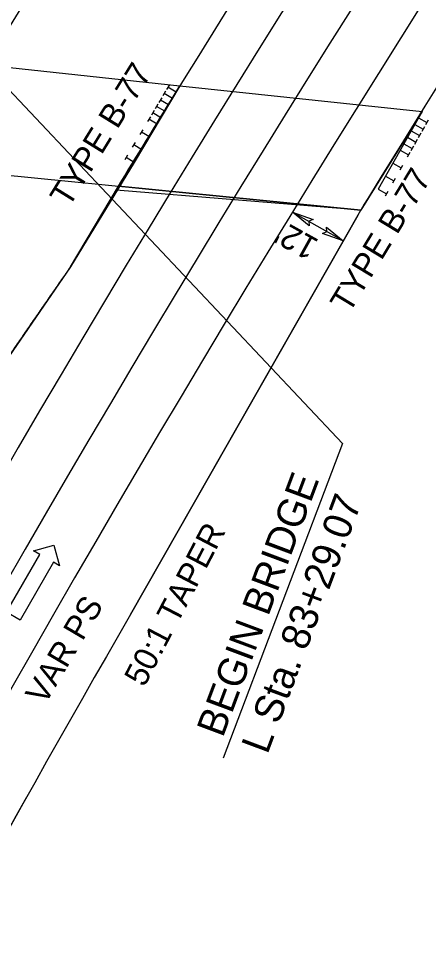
# Model space of a CAD drawing. Extents: x 2389099 to 2405615, y 552200 to 573532.
# Drawn here: x 2395749 to 2395835.1, y 557120.4 to 557313.3 of the extents above; entities that cross this region are included whole.
import ezdxf

# ---------------------------------------------------------------- set-up
doc = ezdxf.new("R2010")
doc.units = 0
for name, color, linetype in [('Old_Level_11', 7, 'Continuous'), ('Prop Approach Slab', 7, 'Continuous'), ('Prop Approach Slab Hatching', 7, 'Continuous'), ('Prop Dimension', 7, 'Continuous'), ('Prop Dimension Text', 7, 'Continuous'), ('Prop EOT', 7, 'Continuous'), ('Prop Guardrail', 7, 'Continuous'), ('Prop Horizontal Alignment', 7, 'Continuous'), ('Prop Lane Arrow Through CELL', 7, 'Continuous'), ('Prop Lane Lines', 7, 'Continuous'), ('Prop SAU III Approach CELL', 7, 'Continuous'), ('Prop SBG', 7, 'Continuous')]:
    doc.layers.add(name, color=color, linetype=linetype)

msp = doc.modelspace()

# ---------------------------------------------------------------- linework, layer by layer
at = {"layer": 'Prop Approach Slab'}
msp.add_line((2395782.96, 557299.21), (2395833.77, 557293.82), dxfattribs=at)
for centre, radius, start, end in [((2398729.82, 555480.32), 3571, 139.17799, 149.55348), ((2398605.53, 555570.18), 3358.23, 138.93949, 149.32692), ((2398729.82, 555480.32), 3463, 139.17803, 148.72514), ((2398618.34, 555562.01), 3279.26, 138.98486, 148.54785)]:
    msp.add_arc(centre, radius, start, end, dxfattribs=at)
at = {"layer": 'Prop Approach Slab Hatching'}
msp.add_line((2395820.89, 557273.08), (2395769.54, 557277.3), dxfattribs=at)
msp.add_lwpolyline([(2395782.96, 557299.21), (2395833.77, 557293.82), (2395820.89, 557273.08), (2395820.89, 557273.08), (2395770.04, 557278.12), (2395776.1, 557287.85)], close=True, dxfattribs=at)
for radius, start, end in [(3463.05, 148.3514, 148.72553), (3417, 147.96499, 148.35468)]:
    msp.add_arc((2398729.82, 555480.32), radius, start, end, dxfattribs=at)
at = {"layer": 'Prop Dimension'}
for p, q in [((2395730.1, 557304.82), (2395782.96, 557299.21)), ((2395742.2, 557303.54), (2395817.06, 557224.11)), ((2395651.25, 557289.87), (2395820.89, 557273.08)), ((2395806.56, 557272.7), (2395816.77, 557266.91)), ((2395817.06, 557224.11), (2395792, 557158.06))]:
    msp.add_line(p, q, dxfattribs=at)
for points in [[(2395810.1, 557269.8), (2395806.56, 557272.7), (2395810.89, 557271.16), (2395810, 557270.75)], [(2395813.69, 557269.55), (2395817.23, 557266.65), (2395812.89, 557268.19), (2395813.79, 557268.6)]]:
    msp.add_lwpolyline(points, close=True, dxfattribs=at)
at = {"layer": 'Prop EOT'}
msp.add_line((2395759.96, 557261.18), (2395770.03, 557278.12), dxfattribs=at)
for centre, radius, start, end in [((2398729.82, 555480.32), 3559, 136.54853, 163.17888), ((2398729.82, 555480.32), 3523, 136.54853, 169.40696), ((2398729.82, 555480.32), 3453, 136.54853, 155.44499), ((2398729.82, 555480.32), 3429, 136.54853, 155.44499), ((2398729.83, 555480.34), 3415, 150.73536, 155.44499)]:
    msp.add_arc(centre, radius, start, end, dxfattribs=at)
msp.add_spline([(2395759.96, 557261.18), (2395759.56, 557260.61), (2395759.16, 557260.03), (2395758.76, 557259.46), (2395758.36, 557258.88), (2395757.96, 557258.31), (2395757.57, 557257.74), (2395757.17, 557257.17), (2395756.77, 557256.59), (2395756.38, 557256.02), (2395755.98, 557255.45), (2395755.58, 557254.87), (2395755.18, 557254.3), (2395754.79, 557253.72), (2395754.39, 557253.15), (2395753.99, 557252.57), (2395753.6, 557252), (2395753.2, 557251.42), (2395752.8, 557250.85), (2395752.41, 557250.28), (2395752.01, 557249.7), (2395751.61, 557249.13), (2395751.22, 557248.56), (2395750.82, 557247.98), (2395750.43, 557247.4), (2395750.03, 557246.82), (2395749.64, 557246.25), (2395749.24, 557245.68), (2395748.84, 557245.1), (2395748.45, 557244.53), (2395748.06, 557243.95), (2395747.66, 557243.37), (2395747.27, 557242.8), (2395746.87, 557242.22), (2395746.47, 557241.65), (2395746.08, 557241.07), (2395745.68, 557240.49), (2395745.29, 557239.92), (2395744.9, 557239.34), (2395744.5, 557238.76), (2395744.11, 557238.19), (2395743.71, 557237.61), (2395743.32, 557237.04), (2395742.93, 557236.46), (2395742.53, 557235.88), (2395742.14, 557235.31), (2395741.75, 557234.72), (2395741.35, 557234.15), (2395740.96, 557233.58), (2395740.57, 557232.99), (2395740.18, 557232.42), (2395739.78, 557231.84), (2395739.39, 557231.26), (2395739, 557230.69), (2395738.6, 557230.1), (2395738.21, 557229.53), (2395737.82, 557228.96), (2395737.43, 557228.37), (2395737.04, 557227.8), (2395736.64, 557227.21), (2395736.25, 557226.64), (2395735.86, 557226.06), (2395735.47, 557225.48), (2395735.08, 557224.9), (2395734.68, 557224.32), (2395734.3, 557223.74), (2395733.91, 557223.17), (2395733.51, 557222.59), (2395733.12, 557222.01), (2395732.73, 557221.43), (2395732.34, 557220.85), (2395731.95, 557220.27), (2395731.56, 557219.69), (2395731.17, 557219.11), (2395730.78, 557218.54)], degree=3, dxfattribs=at)
at = {"layer": 'Prop Guardrail'}
for p, q in [((2395773.37, 557283.1), (2395759.96, 557261.18)), ((2395772.58, 557188.22), (2395820.89, 557273.08)), ((2395759.96, 557261.18), (2395740.33, 557232.6))]:
    msp.add_line(p, q, dxfattribs=at)
msp.add_arc((2398729.82, 555480.32), 3415, 149.9922, 155.44499, dxfattribs=at)
at = {"layer": 'Prop Horizontal Alignment'}
msp.add_arc((2398729.82, 555480.32), 3500, 136.54853, 177.15578, dxfattribs=at)
at = {"layer": 'Prop Lane Arrow Through CELL'}
for p, q in [((2395752.24, 557201.59), (2395756.49, 557202.78)), ((2395756.49, 557202.78), (2395757.7, 557198.45)), ((2395746.55, 557188.71), (2395753.54, 557200.84)), ((2395753.54, 557200.84), (2395752.24, 557201.59)), ((2395756.4, 557199.2), (2395749.41, 557187.06)), ((2395757.7, 557198.45), (2395756.4, 557199.2)), ((2395749.41, 557187.06), (2395746.55, 557188.71))]:
    msp.add_line(p, q, dxfattribs=at)
at = {"layer": 'Prop Lane Lines'}
for radius, end in [(3547, 169.40696), (3535, 169.40696), (3441, 155.44499)]:
    msp.add_arc((2398729.82, 555480.32), radius, 136.54853, end, dxfattribs=at)
at = {"layer": 'Prop SAU III Approach CELL'}
for p, q in [((2395782.96, 557299.21), (2395773.37, 557283.1)), ((2395780.73, 557299.38), (2395780.15, 557298.4)), ((2395779.93, 557298.04), (2395779.35, 557297.06)), ((2395781.36, 557296.53), (2395779.64, 557297.55)), ((2395782.16, 557297.87), (2395780.44, 557298.89)), ((2395778.33, 557295.35), (2395777.75, 557294.37)), ((2395779.13, 557296.7), (2395778.55, 557295.71)), ((2395780.56, 557295.18), (2395778.84, 557296.2)), ((2395777.54, 557294.01), (2395776.95, 557293.03)), ((2395778.96, 557292.5), (2395777.24, 557293.52)), ((2395779.76, 557293.84), (2395778.04, 557294.86)), ((2395833.77, 557293.82), (2395824.54, 557277.5)), ((2395776.74, 557292.67), (2395776.15, 557291.68)), ((2395778.16, 557291.15), (2395776.44, 557292.18)), ((2395833, 557292.46), (2395834.74, 557291.48)), ((2395835.02, 557291.97), (2395834.46, 557290.98)), ((2395775.14, 557289.98), (2395774.55, 557289)), ((2395776.56, 557288.47), (2395774.85, 557289.49)), ((2395831.46, 557289.74), (2395833.2, 557288.75)), ((2395832.23, 557291.1), (2395833.97, 557290.11)), ((2395834.25, 557290.61), (2395833.69, 557289.62)), ((2395830.69, 557288.38), (2395832.43, 557287.39)), ((2395832.71, 557287.89), (2395832.15, 557286.9)), ((2395833.48, 557289.25), (2395832.92, 557288.26)), ((2395773.54, 557287.3), (2395772.96, 557286.31)), ((2395774.97, 557285.78), (2395773.25, 557286.8)), ((2395829.15, 557285.66), (2395830.89, 557284.67)), ((2395829.92, 557287.02), (2395831.66, 557286.03)), ((2395831.94, 557286.53), (2395831.38, 557285.54)), ((2395771.94, 557284.61), (2395771.36, 557283.63)), ((2395773.37, 557283.1), (2395771.65, 557284.12)), ((2395831.18, 557285.17), (2395830.61, 557284.18)), ((2395827.62, 557282.94), (2395829.36, 557281.95)), ((2395829.64, 557282.45), (2395829.07, 557281.45)), ((2395826.08, 557280.22), (2395827.82, 557279.23)), ((2395828.1, 557279.73), (2395827.54, 557278.73)), ((2395824.54, 557277.5), (2395826.28, 557276.51)), ((2395826.56, 557277.01), (2395826, 557276.01))]:
    msp.add_line(p, q, dxfattribs=at)
at = {"layer": 'Prop SBG'}
msp.add_line((2395820.26, 557271.98), (2395772.58, 557188.22), dxfattribs=at)
msp.add_arc((2398729.82, 555480.32), 3415, 149.9922, 155.44499, dxfattribs=at)

# ---------------------------------------------------------------- texts
at = {"layer": 'Old_Level_11'}
for s, p in [('BEGIN BRIDGE', (2395791.94, 557162.21)), ('L Sta. 83+29.07', (2395801.31, 557158.7))]:
    msp.add_text(s, height=6, rotation=69.5025, dxfattribs=at).set_placement(p)
at = {"layer": 'Prop Dimension Text'}
for s, rotation, p in [('TYPE B-77', 58.2487, (2395759.64, 557273.48)), ('TYPE B-77', 58.7464, (2395818.49, 557251.25)), ("12'", 150.9193, (2395812.36, 557266.72)), ('50:1 TAPER', 62.4388, (2395775.46, 557172.8)), ('VAR PS', 59.4965, (2395754.58, 557169.04))]:
    msp.add_text(s, height=5, rotation=rotation, dxfattribs=at).set_placement(p)

doc.saveas('drawing.dxf')
